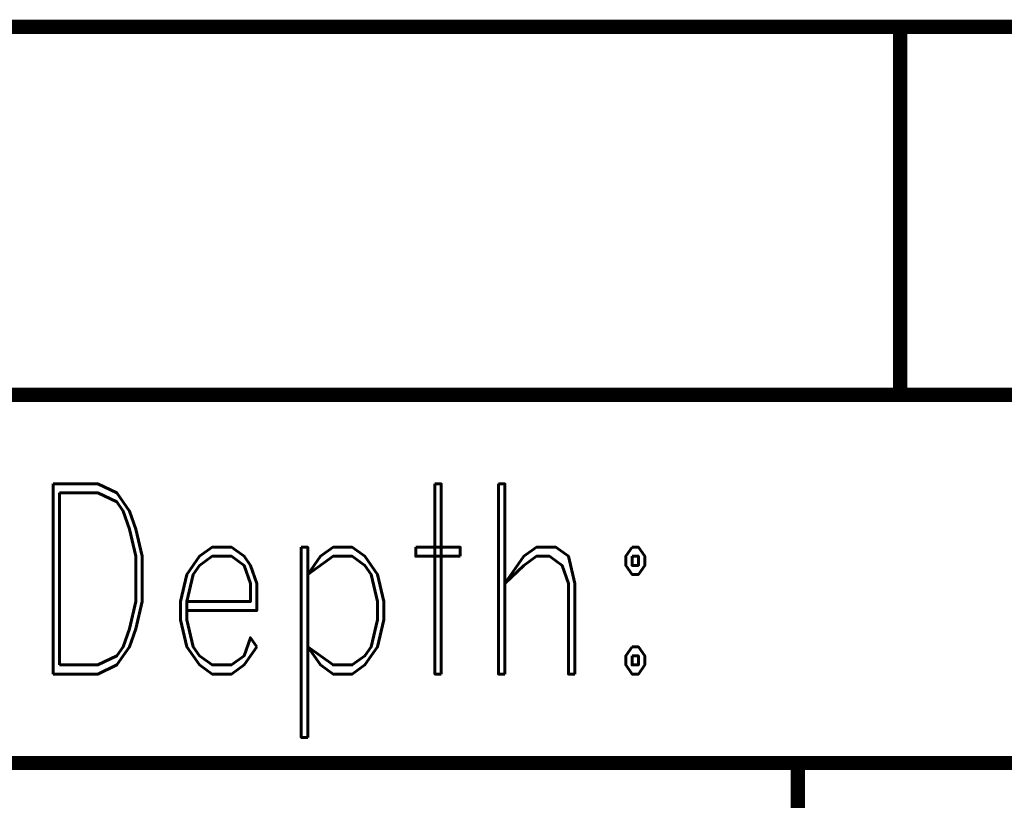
# Model space of a CAD drawing. Extents: x -2 to 113, y -136 to 16.
# Tile 478 of 541: x 55.95 to 63.03, y -3.26 to 2.35. Entities that reach past the tile are written whole.
import ezdxf
from ezdxf.enums import TextEntityAlignment as Align

# ---------------------------------------------------------------- set-up
doc = ezdxf.new("R2010")
doc.units = 0
doc.header["$MEASUREMENT"] = 0
doc.linetypes.add('SOLID', pattern=[0])
doc.layers.get('0').update_dxf_attribs({"linetype": 'SOLID'})
for name, color, linetype in [('1', 7, 'SOLID'), ('10', 7, 'SOLID'), ('11', 7, 'SOLID'), ('12', 7, 'SOLID'), ('13', 7, 'SOLID'), ('14', 7, 'SOLID'), ('15', 7, 'SOLID'), ('16', 7, 'SOLID'), ('17', 7, 'SOLID'), ('18', 7, 'SOLID'), ('19', 7, 'SOLID'), ('2', 7, 'SOLID'), ('20', 7, 'SOLID'), ('21', 7, 'SOLID'), ('22', 7, 'SOLID'), ('23', 7, 'SOLID'), ('24', 7, 'SOLID'), ('25', 7, 'SOLID'), ('26', 7, 'SOLID'), ('27', 7, 'SOLID'), ('28', 7, 'SOLID'), ('29', 7, 'SOLID'), ('3', 7, 'SOLID'), ('30', 7, 'SOLID'), ('31', 7, 'SOLID'), ('32', 7, 'SOLID'), ('33', 7, 'SOLID'), ('34', 7, 'SOLID'), ('35', 7, 'SOLID'), ('36', 7, 'SOLID'), ('37', 7, 'SOLID'), ('38', 7, 'SOLID'), ('39', 7, 'SOLID'), ('4', 7, 'SOLID'), ('40', 7, 'SOLID'), ('41', 7, 'SOLID'), ('42', 7, 'SOLID'), ('43', 7, 'SOLID'), ('44', 7, 'SOLID'), ('45', 7, 'SOLID'), ('46', 7, 'SOLID'), ('47', 7, 'SOLID'), ('48', 7, 'SOLID'), ('49', 7, 'SOLID'), ('5', 7, 'SOLID'), ('50', 7, 'SOLID'), ('51', 7, 'SOLID'), ('52', 7, 'SOLID'), ('53', 7, 'SOLID'), ('54', 7, 'SOLID'), ('55', 7, 'SOLID'), ('56', 7, 'SOLID'), ('57', 7, 'SOLID'), ('58', 7, 'SOLID'), ('59', 7, 'SOLID'), ('6', 7, 'SOLID'), ('60', 7, 'SOLID'), ('61', 7, 'SOLID'), ('62', 7, 'SOLID'), ('63', 7, 'SOLID'), ('64', 7, 'SOLID'), ('65', 7, 'SOLID'), ('66', 7, 'SOLID'), ('67', 7, 'SOLID'), ('68', 7, 'SOLID'), ('7', 7, 'SOLID'), ('8', 7, 'SOLID'), ('9', 7, 'SOLID')]:
    doc.layers.add(name, color=color, linetype=linetype)
doc.styles.add('ROMAND', font='romand', dxfattribs={"height": 1})

msp = doc.modelspace()

# ---------------------------------------------------------------- linework, layer by layer
at = {"color": 7, "linetype": 'SOLID', "const_width": 0.1029}
for points in [[(-0.2175, 2.3027), (111.5472, 2.3027)], [(62.2825, 2.3027), (62.2825, -0.3444)], [(-0.2175, -0.3444), (111.5472, -0.3444)], [(-0.2175, -2.9915), (111.5472, -2.9915)], [(61.5472, -2.9915), (61.5472, -5.6385)]]:
    msp.add_lwpolyline(points, dxfattribs=at)
at = {"layer": '1', "color": 7, "linetype": 'SOLID', "const_width": 0.1029}
for points in [[(-0.2175, 2.3027), (111.5472, 2.3027)], [(62.2825, 2.3027), (62.2825, -0.3444)], [(-0.2175, -0.3444), (111.5472, -0.3444)], [(-0.2175, -2.9915), (111.5472, -2.9915)], [(61.5472, -2.9915), (61.5472, -5.6385)]]:
    msp.add_lwpolyline(points, dxfattribs=at)
at = {"layer": '10', "color": 7, "linetype": 'SOLID', "const_width": 0.1029}
for points in [[(-0.2175, 2.3027), (111.5472, 2.3027)], [(62.2825, 2.3027), (62.2825, -0.3444)], [(-0.2175, -0.3444), (111.5472, -0.3444)], [(-0.2175, -2.9915), (111.5472, -2.9915)], [(61.5472, -2.9915), (61.5472, -5.6385)]]:
    msp.add_lwpolyline(points, dxfattribs=at)
at = {"layer": '11', "color": 7, "linetype": 'SOLID', "const_width": 0.1029}
for points in [[(-0.2175, 2.3027), (111.5472, 2.3027)], [(62.2825, 2.3027), (62.2825, -0.3444)], [(-0.2175, -0.3444), (111.5472, -0.3444)], [(-0.2175, -2.9915), (111.5472, -2.9915)], [(61.5472, -2.9915), (61.5472, -5.6385)]]:
    msp.add_lwpolyline(points, dxfattribs=at)
at = {"layer": '12', "color": 7, "linetype": 'SOLID', "const_width": 0.1029}
for points in [[(-0.2175, 2.3027), (111.5472, 2.3027)], [(62.2825, 2.3027), (62.2825, -0.3444)], [(-0.2175, -0.3444), (111.5472, -0.3444)], [(-0.2175, -2.9915), (111.5472, -2.9915)], [(61.5472, -2.9915), (61.5472, -5.6385)]]:
    msp.add_lwpolyline(points, dxfattribs=at)
at = {"layer": '13', "color": 7, "linetype": 'SOLID', "const_width": 0.1029}
for points in [[(-0.2175, 2.3027), (111.5472, 2.3027)], [(62.2825, 2.3027), (62.2825, -0.3444)], [(-0.2175, -0.3444), (111.5472, -0.3444)], [(-0.2175, -2.9915), (111.5472, -2.9915)], [(61.5472, -2.9915), (61.5472, -5.6385)]]:
    msp.add_lwpolyline(points, dxfattribs=at)
at = {"layer": '14', "color": 7, "linetype": 'SOLID', "const_width": 0.1029}
for points in [[(-0.2175, 2.3027), (111.5472, 2.3027)], [(62.2825, 2.3027), (62.2825, -0.3444)], [(-0.2175, -0.3444), (111.5472, -0.3444)], [(-0.2175, -2.9915), (111.5472, -2.9915)], [(61.5472, -2.9915), (61.5472, -5.6385)]]:
    msp.add_lwpolyline(points, dxfattribs=at)
at = {"layer": '15', "color": 7, "linetype": 'SOLID', "const_width": 0.1029}
for points in [[(-0.2175, 2.3027), (111.5472, 2.3027)], [(62.2825, 2.3027), (62.2825, -0.3444)], [(-0.2175, -0.3444), (111.5472, -0.3444)], [(-0.2175, -2.9915), (111.5472, -2.9915)], [(61.5472, -2.9915), (61.5472, -5.6385)]]:
    msp.add_lwpolyline(points, dxfattribs=at)
at = {"layer": '16', "color": 7, "linetype": 'SOLID', "const_width": 0.1029}
for points in [[(-0.2175, 2.3027), (111.5472, 2.3027)], [(62.2825, 2.3027), (62.2825, -0.3444)], [(-0.2175, -0.3444), (111.5472, -0.3444)], [(-0.2175, -2.9915), (111.5472, -2.9915)], [(61.5472, -2.9915), (61.5472, -5.6385)]]:
    msp.add_lwpolyline(points, dxfattribs=at)
at = {"layer": '17', "color": 7, "linetype": 'SOLID', "const_width": 0.1029}
for points in [[(-0.2175, 2.3027), (111.5472, 2.3027)], [(62.2825, 2.3027), (62.2825, -0.3444)], [(-0.2175, -0.3444), (111.5472, -0.3444)], [(-0.2175, -2.9915), (111.5472, -2.9915)], [(61.5472, -2.9915), (61.5472, -5.6385)]]:
    msp.add_lwpolyline(points, dxfattribs=at)
at = {"layer": '18', "color": 7, "linetype": 'SOLID', "const_width": 0.1029}
for points in [[(-0.2175, 2.3027), (111.5472, 2.3027)], [(62.2825, 2.3027), (62.2825, -0.3444)], [(-0.2175, -0.3444), (111.5472, -0.3444)], [(-0.2175, -2.9915), (111.5472, -2.9915)], [(61.5472, -2.9915), (61.5472, -5.6385)]]:
    msp.add_lwpolyline(points, dxfattribs=at)
at = {"layer": '19', "color": 7, "linetype": 'SOLID', "const_width": 0.1029}
for points in [[(-0.2175, 2.3027), (111.5472, 2.3027)], [(62.2825, 2.3027), (62.2825, -0.3444)], [(-0.2175, -0.3444), (111.5472, -0.3444)], [(-0.2175, -2.9915), (111.5472, -2.9915)], [(61.5472, -2.9915), (61.5472, -5.6385)]]:
    msp.add_lwpolyline(points, dxfattribs=at)
at = {"layer": '2', "color": 7, "linetype": 'SOLID', "const_width": 0.1029}
for points in [[(-0.2175, 2.3027), (111.5472, 2.3027)], [(62.2825, 2.3027), (62.2825, -0.3444)], [(-0.2175, -0.3444), (111.5472, -0.3444)], [(-0.2175, -2.9915), (111.5472, -2.9915)], [(61.5472, -2.9915), (61.5472, -5.6385)]]:
    msp.add_lwpolyline(points, dxfattribs=at)
at = {"layer": '20', "color": 7, "linetype": 'SOLID', "const_width": 0.1029}
for points in [[(-0.2175, 2.3027), (111.5472, 2.3027)], [(62.2825, 2.3027), (62.2825, -0.3444)], [(-0.2175, -0.3444), (111.5472, -0.3444)], [(-0.2175, -2.9915), (111.5472, -2.9915)], [(61.5472, -2.9915), (61.5472, -5.6385)]]:
    msp.add_lwpolyline(points, dxfattribs=at)
at = {"layer": '21', "color": 7, "linetype": 'SOLID', "const_width": 0.1029}
for points in [[(-0.2175, 2.3027), (111.5472, 2.3027)], [(62.2825, 2.3027), (62.2825, -0.3444)], [(-0.2175, -0.3444), (111.5472, -0.3444)], [(-0.2175, -2.9915), (111.5472, -2.9915)], [(61.5472, -2.9915), (61.5472, -5.6385)]]:
    msp.add_lwpolyline(points, dxfattribs=at)
at = {"layer": '22', "color": 7, "linetype": 'SOLID', "const_width": 0.1029}
for points in [[(-0.2175, 2.3027), (111.5472, 2.3027)], [(62.2825, 2.3027), (62.2825, -0.3444)], [(-0.2175, -0.3444), (111.5472, -0.3444)], [(-0.2175, -2.9915), (111.5472, -2.9915)], [(61.5472, -2.9915), (61.5472, -5.6385)]]:
    msp.add_lwpolyline(points, dxfattribs=at)
at = {"layer": '23', "color": 7, "linetype": 'SOLID', "const_width": 0.1029}
for points in [[(-0.2175, 2.3027), (111.5472, 2.3027)], [(62.2825, 2.3027), (62.2825, -0.3444)], [(-0.2175, -0.3444), (111.5472, -0.3444)], [(-0.2175, -2.9915), (111.5472, -2.9915)], [(61.5472, -2.9915), (61.5472, -5.6385)]]:
    msp.add_lwpolyline(points, dxfattribs=at)
at = {"layer": '24', "color": 7, "linetype": 'SOLID', "const_width": 0.1029}
for points in [[(-0.2175, 2.3027), (111.5472, 2.3027)], [(62.2825, 2.3027), (62.2825, -0.3444)], [(-0.2175, -0.3444), (111.5472, -0.3444)], [(-0.2175, -2.9915), (111.5472, -2.9915)], [(61.5472, -2.9915), (61.5472, -5.6385)]]:
    msp.add_lwpolyline(points, dxfattribs=at)
at = {"layer": '25', "color": 7, "linetype": 'SOLID', "const_width": 0.1029}
for points in [[(-0.2175, 2.3027), (111.5472, 2.3027)], [(62.2825, 2.3027), (62.2825, -0.3444)], [(-0.2175, -0.3444), (111.5472, -0.3444)], [(-0.2175, -2.9915), (111.5472, -2.9915)], [(61.5472, -2.9915), (61.5472, -5.6385)]]:
    msp.add_lwpolyline(points, dxfattribs=at)
at = {"layer": '26', "color": 7, "linetype": 'SOLID', "const_width": 0.1029}
for points in [[(-0.2175, 2.3027), (111.5472, 2.3027)], [(62.2825, 2.3027), (62.2825, -0.3444)], [(-0.2175, -0.3444), (111.5472, -0.3444)], [(-0.2175, -2.9915), (111.5472, -2.9915)], [(61.5472, -2.9915), (61.5472, -5.6385)]]:
    msp.add_lwpolyline(points, dxfattribs=at)
at = {"layer": '27', "color": 7, "linetype": 'SOLID', "const_width": 0.1029}
for points in [[(-0.2175, 2.3027), (111.5472, 2.3027)], [(62.2825, 2.3027), (62.2825, -0.3444)], [(-0.2175, -0.3444), (111.5472, -0.3444)], [(-0.2175, -2.9915), (111.5472, -2.9915)], [(61.5472, -2.9915), (61.5472, -5.6385)]]:
    msp.add_lwpolyline(points, dxfattribs=at)
at = {"layer": '28', "color": 7, "linetype": 'SOLID', "const_width": 0.1029}
for points in [[(-0.2175, 2.3027), (111.5472, 2.3027)], [(62.2825, 2.3027), (62.2825, -0.3444)], [(-0.2175, -0.3444), (111.5472, -0.3444)], [(-0.2175, -2.9915), (111.5472, -2.9915)], [(61.5472, -2.9915), (61.5472, -5.6385)]]:
    msp.add_lwpolyline(points, dxfattribs=at)
at = {"layer": '29', "color": 7, "linetype": 'SOLID', "const_width": 0.1029}
for points in [[(-0.2175, 2.3027), (111.5472, 2.3027)], [(62.2825, 2.3027), (62.2825, -0.3444)], [(-0.2175, -0.3444), (111.5472, -0.3444)], [(-0.2175, -2.9915), (111.5472, -2.9915)], [(61.5472, -2.9915), (61.5472, -5.6385)]]:
    msp.add_lwpolyline(points, dxfattribs=at)
at = {"layer": '3', "color": 7, "linetype": 'SOLID', "const_width": 0.1029}
for points in [[(-0.2175, 2.3027), (111.5472, 2.3027)], [(62.2825, 2.3027), (62.2825, -0.3444)], [(-0.2175, -0.3444), (111.5472, -0.3444)], [(-0.2175, -2.9915), (111.5472, -2.9915)], [(61.5472, -2.9915), (61.5472, -5.6385)]]:
    msp.add_lwpolyline(points, dxfattribs=at)
at = {"layer": '30', "color": 7, "linetype": 'SOLID', "const_width": 0.1029}
for points in [[(-0.2175, 2.3027), (111.5472, 2.3027)], [(62.2825, 2.3027), (62.2825, -0.3444)], [(-0.2175, -0.3444), (111.5472, -0.3444)], [(-0.2175, -2.9915), (111.5472, -2.9915)], [(61.5472, -2.9915), (61.5472, -5.6385)]]:
    msp.add_lwpolyline(points, dxfattribs=at)
at = {"layer": '31', "color": 7, "linetype": 'SOLID', "const_width": 0.1029}
for points in [[(-0.2175, 2.3027), (111.5472, 2.3027)], [(62.2825, 2.3027), (62.2825, -0.3444)], [(-0.2175, -0.3444), (111.5472, -0.3444)], [(-0.2175, -2.9915), (111.5472, -2.9915)], [(61.5472, -2.9915), (61.5472, -5.6385)]]:
    msp.add_lwpolyline(points, dxfattribs=at)
at = {"layer": '32', "color": 7, "linetype": 'SOLID', "const_width": 0.1029}
for points in [[(-0.2175, 2.3027), (111.5472, 2.3027)], [(62.2825, 2.3027), (62.2825, -0.3444)], [(-0.2175, -0.3444), (111.5472, -0.3444)], [(-0.2175, -2.9915), (111.5472, -2.9915)], [(61.5472, -2.9915), (61.5472, -5.6385)]]:
    msp.add_lwpolyline(points, dxfattribs=at)
at = {"layer": '33', "color": 7, "linetype": 'SOLID', "const_width": 0.1029}
for points in [[(-0.2175, 2.3027), (111.5472, 2.3027)], [(62.2825, 2.3027), (62.2825, -0.3444)], [(-0.2175, -0.3444), (111.5472, -0.3444)], [(-0.2175, -2.9915), (111.5472, -2.9915)], [(61.5472, -2.9915), (61.5472, -5.6385)]]:
    msp.add_lwpolyline(points, dxfattribs=at)
at = {"layer": '34', "color": 7, "linetype": 'SOLID', "const_width": 0.1029}
for points in [[(-0.2175, 2.3027), (111.5472, 2.3027)], [(62.2825, 2.3027), (62.2825, -0.3444)], [(-0.2175, -0.3444), (111.5472, -0.3444)], [(-0.2175, -2.9915), (111.5472, -2.9915)], [(61.5472, -2.9915), (61.5472, -5.6385)]]:
    msp.add_lwpolyline(points, dxfattribs=at)
at = {"layer": '35', "color": 7, "linetype": 'SOLID', "const_width": 0.1029}
for points in [[(-0.2175, 2.3027), (111.5472, 2.3027)], [(62.2825, 2.3027), (62.2825, -0.3444)], [(-0.2175, -0.3444), (111.5472, -0.3444)], [(-0.2175, -2.9915), (111.5472, -2.9915)], [(61.5472, -2.9915), (61.5472, -5.6385)]]:
    msp.add_lwpolyline(points, dxfattribs=at)
at = {"layer": '36', "color": 7, "linetype": 'SOLID', "const_width": 0.1029}
for points in [[(-0.2175, 2.3027), (111.5472, 2.3027)], [(62.2825, 2.3027), (62.2825, -0.3444)], [(-0.2175, -0.3444), (111.5472, -0.3444)], [(-0.2175, -2.9915), (111.5472, -2.9915)], [(61.5472, -2.9915), (61.5472, -5.6385)]]:
    msp.add_lwpolyline(points, dxfattribs=at)
at = {"layer": '37', "color": 7, "linetype": 'SOLID', "const_width": 0.1029}
for points in [[(-0.2175, 2.3027), (111.5472, 2.3027)], [(62.2825, 2.3027), (62.2825, -0.3444)], [(-0.2175, -0.3444), (111.5472, -0.3444)], [(-0.2175, -2.9915), (111.5472, -2.9915)], [(61.5472, -2.9915), (61.5472, -5.6385)]]:
    msp.add_lwpolyline(points, dxfattribs=at)
at = {"layer": '38', "color": 7, "linetype": 'SOLID', "const_width": 0.1029}
for points in [[(-0.2175, 2.3027), (111.5472, 2.3027)], [(62.2825, 2.3027), (62.2825, -0.3444)], [(-0.2175, -0.3444), (111.5472, -0.3444)], [(-0.2175, -2.9915), (111.5472, -2.9915)], [(61.5472, -2.9915), (61.5472, -5.6385)]]:
    msp.add_lwpolyline(points, dxfattribs=at)
at = {"layer": '39', "color": 7, "linetype": 'SOLID', "const_width": 0.1029}
for points in [[(-0.2175, 2.3027), (111.5472, 2.3027)], [(62.2825, 2.3027), (62.2825, -0.3444)], [(-0.2175, -0.3444), (111.5472, -0.3444)], [(-0.2175, -2.9915), (111.5472, -2.9915)], [(61.5472, -2.9915), (61.5472, -5.6385)]]:
    msp.add_lwpolyline(points, dxfattribs=at)
at = {"layer": '4', "color": 7, "linetype": 'SOLID', "const_width": 0.1029}
for points in [[(-0.2175, 2.3027), (111.5472, 2.3027)], [(62.2825, 2.3027), (62.2825, -0.3444)], [(-0.2175, -0.3444), (111.5472, -0.3444)], [(-0.2175, -2.9915), (111.5472, -2.9915)], [(61.5472, -2.9915), (61.5472, -5.6385)]]:
    msp.add_lwpolyline(points, dxfattribs=at)
at = {"layer": '40', "color": 7, "linetype": 'SOLID', "const_width": 0.1029}
for points in [[(-0.2175, 2.3027), (111.5472, 2.3027)], [(62.2825, 2.3027), (62.2825, -0.3444)], [(-0.2175, -0.3444), (111.5472, -0.3444)], [(-0.2175, -2.9915), (111.5472, -2.9915)], [(61.5472, -2.9915), (61.5472, -5.6385)]]:
    msp.add_lwpolyline(points, dxfattribs=at)
at = {"layer": '41', "color": 7, "linetype": 'SOLID', "const_width": 0.1029}
for points in [[(-0.2175, 2.3027), (111.5472, 2.3027)], [(62.2825, 2.3027), (62.2825, -0.3444)], [(-0.2175, -0.3444), (111.5472, -0.3444)], [(-0.2175, -2.9915), (111.5472, -2.9915)], [(61.5472, -2.9915), (61.5472, -5.6385)]]:
    msp.add_lwpolyline(points, dxfattribs=at)
at = {"layer": '42', "color": 7, "linetype": 'SOLID', "const_width": 0.1029}
for points in [[(-0.2175, 2.3027), (111.5472, 2.3027)], [(62.2825, 2.3027), (62.2825, -0.3444)], [(-0.2175, -0.3444), (111.5472, -0.3444)], [(-0.2175, -2.9915), (111.5472, -2.9915)], [(61.5472, -2.9915), (61.5472, -5.6385)]]:
    msp.add_lwpolyline(points, dxfattribs=at)
at = {"layer": '43', "color": 7, "linetype": 'SOLID', "const_width": 0.1029}
for points in [[(-0.2175, 2.3027), (111.5472, 2.3027)], [(62.2825, 2.3027), (62.2825, -0.3444)], [(-0.2175, -0.3444), (111.5472, -0.3444)], [(-0.2175, -2.9915), (111.5472, -2.9915)], [(61.5472, -2.9915), (61.5472, -5.6385)]]:
    msp.add_lwpolyline(points, dxfattribs=at)
at = {"layer": '44', "color": 7, "linetype": 'SOLID', "const_width": 0.1029}
for points in [[(-0.2175, 2.3027), (111.5472, 2.3027)], [(62.2825, 2.3027), (62.2825, -0.3444)], [(-0.2175, -0.3444), (111.5472, -0.3444)], [(-0.2175, -2.9915), (111.5472, -2.9915)], [(61.5472, -2.9915), (61.5472, -5.6385)]]:
    msp.add_lwpolyline(points, dxfattribs=at)
at = {"layer": '45', "color": 7, "linetype": 'SOLID', "const_width": 0.1029}
for points in [[(-0.2175, 2.3027), (111.5472, 2.3027)], [(62.2825, 2.3027), (62.2825, -0.3444)], [(-0.2175, -0.3444), (111.5472, -0.3444)], [(-0.2175, -2.9915), (111.5472, -2.9915)], [(61.5472, -2.9915), (61.5472, -5.6385)]]:
    msp.add_lwpolyline(points, dxfattribs=at)
at = {"layer": '46', "color": 7, "linetype": 'SOLID', "const_width": 0.1029}
for points in [[(-0.2175, 2.3027), (111.5472, 2.3027)], [(62.2825, 2.3027), (62.2825, -0.3444)], [(-0.2175, -0.3444), (111.5472, -0.3444)], [(-0.2175, -2.9915), (111.5472, -2.9915)], [(61.5472, -2.9915), (61.5472, -5.6385)]]:
    msp.add_lwpolyline(points, dxfattribs=at)
at = {"layer": '47', "color": 7, "linetype": 'SOLID', "const_width": 0.1029}
for points in [[(-0.2175, 2.3027), (111.5472, 2.3027)], [(62.2825, 2.3027), (62.2825, -0.3444)], [(-0.2175, -0.3444), (111.5472, -0.3444)], [(-0.2175, -2.9915), (111.5472, -2.9915)], [(61.5472, -2.9915), (61.5472, -5.6385)]]:
    msp.add_lwpolyline(points, dxfattribs=at)
at = {"layer": '48', "color": 7, "linetype": 'SOLID', "const_width": 0.1029}
for points in [[(-0.2175, 2.3027), (111.5472, 2.3027)], [(62.2825, 2.3027), (62.2825, -0.3444)], [(-0.2175, -0.3444), (111.5472, -0.3444)], [(-0.2175, -2.9915), (111.5472, -2.9915)], [(61.5472, -2.9915), (61.5472, -5.6385)]]:
    msp.add_lwpolyline(points, dxfattribs=at)
at = {"layer": '49', "color": 7, "linetype": 'SOLID', "const_width": 0.1029}
for points in [[(-0.2175, 2.3027), (111.5472, 2.3027)], [(62.2825, 2.3027), (62.2825, -0.3444)], [(-0.2175, -0.3444), (111.5472, -0.3444)], [(-0.2175, -2.9915), (111.5472, -2.9915)], [(61.5472, -2.9915), (61.5472, -5.6385)]]:
    msp.add_lwpolyline(points, dxfattribs=at)
at = {"layer": '5', "color": 7, "linetype": 'SOLID', "const_width": 0.1029}
for points in [[(-0.2175, 2.3027), (111.5472, 2.3027)], [(62.2825, 2.3027), (62.2825, -0.3444)], [(-0.2175, -0.3444), (111.5472, -0.3444)], [(-0.2175, -2.9915), (111.5472, -2.9915)], [(61.5472, -2.9915), (61.5472, -5.6385)]]:
    msp.add_lwpolyline(points, dxfattribs=at)
at = {"layer": '50', "color": 7, "linetype": 'SOLID', "const_width": 0.1029}
for points in [[(-0.2175, 2.3027), (111.5472, 2.3027)], [(62.2825, 2.3027), (62.2825, -0.3444)], [(-0.2175, -0.3444), (111.5472, -0.3444)], [(-0.2175, -2.9915), (111.5472, -2.9915)], [(61.5472, -2.9915), (61.5472, -5.6385)]]:
    msp.add_lwpolyline(points, dxfattribs=at)
at = {"layer": '51', "color": 7, "linetype": 'SOLID', "const_width": 0.1029}
for points in [[(-0.2175, 2.3027), (111.5472, 2.3027)], [(62.2825, 2.3027), (62.2825, -0.3444)], [(-0.2175, -0.3444), (111.5472, -0.3444)], [(-0.2175, -2.9915), (111.5472, -2.9915)], [(61.5472, -2.9915), (61.5472, -5.6385)]]:
    msp.add_lwpolyline(points, dxfattribs=at)
at = {"layer": '52', "color": 7, "linetype": 'SOLID', "const_width": 0.1029}
for points in [[(-0.2175, 2.3027), (111.5472, 2.3027)], [(62.2825, 2.3027), (62.2825, -0.3444)], [(-0.2175, -0.3444), (111.5472, -0.3444)], [(-0.2175, -2.9915), (111.5472, -2.9915)], [(61.5472, -2.9915), (61.5472, -5.6385)]]:
    msp.add_lwpolyline(points, dxfattribs=at)
at = {"layer": '53', "color": 7, "linetype": 'SOLID', "const_width": 0.1029}
for points in [[(-0.2175, 2.3027), (111.5472, 2.3027)], [(62.2825, 2.3027), (62.2825, -0.3444)], [(-0.2175, -0.3444), (111.5472, -0.3444)], [(-0.2175, -2.9915), (111.5472, -2.9915)], [(61.5472, -2.9915), (61.5472, -5.6385)]]:
    msp.add_lwpolyline(points, dxfattribs=at)
at = {"layer": '54', "color": 7, "linetype": 'SOLID', "const_width": 0.1029}
for points in [[(-0.2175, 2.3027), (111.5472, 2.3027)], [(62.2825, 2.3027), (62.2825, -0.3444)], [(-0.2175, -0.3444), (111.5472, -0.3444)], [(-0.2175, -2.9915), (111.5472, -2.9915)], [(61.5472, -2.9915), (61.5472, -5.6385)]]:
    msp.add_lwpolyline(points, dxfattribs=at)
at = {"layer": '55', "color": 7, "linetype": 'SOLID', "const_width": 0.1029}
for points in [[(-0.2175, 2.3027), (111.5472, 2.3027)], [(62.2825, 2.3027), (62.2825, -0.3444)], [(-0.2175, -0.3444), (111.5472, -0.3444)], [(-0.2175, -2.9915), (111.5472, -2.9915)], [(61.5472, -2.9915), (61.5472, -5.6385)]]:
    msp.add_lwpolyline(points, dxfattribs=at)
at = {"layer": '56', "color": 7, "linetype": 'SOLID', "const_width": 0.1029}
for points in [[(-0.2175, 2.3027), (111.5472, 2.3027)], [(62.2825, 2.3027), (62.2825, -0.3444)], [(-0.2175, -0.3444), (111.5472, -0.3444)], [(-0.2175, -2.9915), (111.5472, -2.9915)], [(61.5472, -2.9915), (61.5472, -5.6385)]]:
    msp.add_lwpolyline(points, dxfattribs=at)
at = {"layer": '57', "color": 7, "linetype": 'SOLID', "const_width": 0.1029}
for points in [[(-0.2175, 2.3027), (111.5472, 2.3027)], [(62.2825, 2.3027), (62.2825, -0.3444)], [(-0.2175, -0.3444), (111.5472, -0.3444)], [(-0.2175, -2.9915), (111.5472, -2.9915)], [(61.5472, -2.9915), (61.5472, -5.6385)]]:
    msp.add_lwpolyline(points, dxfattribs=at)
at = {"layer": '58', "color": 7, "linetype": 'SOLID', "const_width": 0.1029}
for points in [[(-0.2175, 2.3027), (111.5472, 2.3027)], [(62.2825, 2.3027), (62.2825, -0.3444)], [(-0.2175, -0.3444), (111.5472, -0.3444)], [(-0.2175, -2.9915), (111.5472, -2.9915)], [(61.5472, -2.9915), (61.5472, -5.6385)]]:
    msp.add_lwpolyline(points, dxfattribs=at)
at = {"layer": '59', "color": 7, "linetype": 'SOLID', "const_width": 0.1029}
for points in [[(-0.2175, 2.3027), (111.5472, 2.3027)], [(62.2825, 2.3027), (62.2825, -0.3444)], [(-0.2175, -0.3444), (111.5472, -0.3444)], [(-0.2175, -2.9915), (111.5472, -2.9915)], [(61.5472, -2.9915), (61.5472, -5.6385)]]:
    msp.add_lwpolyline(points, dxfattribs=at)
at = {"layer": '6', "color": 7, "linetype": 'SOLID', "const_width": 0.1029}
for points in [[(-0.2175, 2.3027), (111.5472, 2.3027)], [(62.2825, 2.3027), (62.2825, -0.3444)], [(-0.2175, -0.3444), (111.5472, -0.3444)], [(-0.2175, -2.9915), (111.5472, -2.9915)], [(61.5472, -2.9915), (61.5472, -5.6385)]]:
    msp.add_lwpolyline(points, dxfattribs=at)
at = {"layer": '60', "color": 7, "linetype": 'SOLID', "const_width": 0.1029}
for points in [[(-0.2175, 2.3027), (111.5472, 2.3027)], [(62.2825, 2.3027), (62.2825, -0.3444)], [(-0.2175, -0.3444), (111.5472, -0.3444)], [(-0.2175, -2.9915), (111.5472, -2.9915)], [(61.5472, -2.9915), (61.5472, -5.6385)]]:
    msp.add_lwpolyline(points, dxfattribs=at)
at = {"layer": '61', "color": 7, "linetype": 'SOLID', "const_width": 0.1029}
for points in [[(-0.2175, 2.3027), (111.5472, 2.3027)], [(62.2825, 2.3027), (62.2825, -0.3444)], [(-0.2175, -0.3444), (111.5472, -0.3444)], [(-0.2175, -2.9915), (111.5472, -2.9915)], [(61.5472, -2.9915), (61.5472, -5.6385)]]:
    msp.add_lwpolyline(points, dxfattribs=at)
at = {"layer": '62', "color": 7, "linetype": 'SOLID', "const_width": 0.1029}
for points in [[(-0.2175, 2.3027), (111.5472, 2.3027)], [(62.2825, 2.3027), (62.2825, -0.3444)], [(-0.2175, -0.3444), (111.5472, -0.3444)], [(-0.2175, -2.9915), (111.5472, -2.9915)], [(61.5472, -2.9915), (61.5472, -5.6385)]]:
    msp.add_lwpolyline(points, dxfattribs=at)
at = {"layer": '63', "color": 7, "linetype": 'SOLID', "const_width": 0.1029}
for points in [[(-0.2175, 2.3027), (111.5472, 2.3027)], [(62.2825, 2.3027), (62.2825, -0.3444)], [(-0.2175, -0.3444), (111.5472, -0.3444)], [(-0.2175, -2.9915), (111.5472, -2.9915)], [(61.5472, -2.9915), (61.5472, -5.6385)]]:
    msp.add_lwpolyline(points, dxfattribs=at)
at = {"layer": '64', "color": 7, "linetype": 'SOLID', "const_width": 0.1029}
for points in [[(-0.2175, 2.3027), (111.5472, 2.3027)], [(62.2825, 2.3027), (62.2825, -0.3444)], [(-0.2175, -0.3444), (111.5472, -0.3444)], [(-0.2175, -2.9915), (111.5472, -2.9915)], [(61.5472, -2.9915), (61.5472, -5.6385)]]:
    msp.add_lwpolyline(points, dxfattribs=at)
at = {"layer": '65', "color": 7, "linetype": 'SOLID', "const_width": 0.1029}
for points in [[(-0.2175, 2.3027), (111.5472, 2.3027)], [(62.2825, 2.3027), (62.2825, -0.3444)], [(-0.2175, -0.3444), (111.5472, -0.3444)], [(-0.2175, -2.9915), (111.5472, -2.9915)], [(61.5472, -2.9915), (61.5472, -5.6385)]]:
    msp.add_lwpolyline(points, dxfattribs=at)
at = {"layer": '66', "color": 7, "linetype": 'SOLID', "const_width": 0.1029}
for points in [[(-0.2175, 2.3027), (111.5472, 2.3027)], [(62.2825, 2.3027), (62.2825, -0.3444)], [(-0.2175, -0.3444), (111.5472, -0.3444)], [(-0.2175, -2.9915), (111.5472, -2.9915)], [(61.5472, -2.9915), (61.5472, -5.6385)]]:
    msp.add_lwpolyline(points, dxfattribs=at)
at = {"layer": '67', "color": 7, "linetype": 'SOLID', "const_width": 0.1029}
for points in [[(-0.2175, 2.3027), (111.5472, 2.3027)], [(62.2825, 2.3027), (62.2825, -0.3444)], [(-0.2175, -0.3444), (111.5472, -0.3444)], [(-0.2175, -2.9915), (111.5472, -2.9915)], [(61.5472, -2.9915), (61.5472, -5.6385)]]:
    msp.add_lwpolyline(points, dxfattribs=at)
at = {"layer": '68', "color": 7, "linetype": 'SOLID', "const_width": 0.1029}
for points in [[(-0.2175, 2.3027), (111.5472, 2.3027)], [(62.2825, 2.3027), (62.2825, -0.3444)], [(-0.2175, -0.3444), (111.5472, -0.3444)], [(-0.2175, -2.9915), (111.5472, -2.9915)], [(61.5472, -2.9915), (61.5472, -5.6385)]]:
    msp.add_lwpolyline(points, dxfattribs=at)
at = {"layer": '7', "color": 7, "linetype": 'SOLID', "const_width": 0.1029}
for points in [[(-0.2175, 2.3027), (111.5472, 2.3027)], [(62.2825, 2.3027), (62.2825, -0.3444)], [(-0.2175, -0.3444), (111.5472, -0.3444)], [(-0.2175, -2.9915), (111.5472, -2.9915)], [(61.5472, -2.9915), (61.5472, -5.6385)]]:
    msp.add_lwpolyline(points, dxfattribs=at)
at = {"layer": '8', "color": 7, "linetype": 'SOLID', "const_width": 0.1029}
for points in [[(-0.2175, 2.3027), (111.5472, 2.3027)], [(62.2825, 2.3027), (62.2825, -0.3444)], [(-0.2175, -0.3444), (111.5472, -0.3444)], [(-0.2175, -2.9915), (111.5472, -2.9915)], [(61.5472, -2.9915), (61.5472, -5.6385)]]:
    msp.add_lwpolyline(points, dxfattribs=at)
at = {"layer": '9', "color": 7, "linetype": 'SOLID', "const_width": 0.1029}
for points in [[(-0.2175, 2.3027), (111.5472, 2.3027)], [(62.2825, 2.3027), (62.2825, -0.3444)], [(-0.2175, -0.3444), (111.5472, -0.3444)], [(-0.2175, -2.9915), (111.5472, -2.9915)], [(61.5472, -2.9915), (61.5472, -5.6385)]]:
    msp.add_lwpolyline(points, dxfattribs=at)

# ---------------------------------------------------------------- texts
at = {"color": 7, "style": 'ROMAND', "width": 0.78}
msp.add_text('Core Depth:', height=1.367647, dxfattribs=at).set_placement((51.9884, -1.6679), align=Align.MIDDLE_LEFT)
at = {"layer": '1', "color": 7, "style": 'ROMAND', "width": 0.78}
msp.add_text('Core Depth:', height=1.367647, dxfattribs=at).set_placement((51.9884, -1.6679), align=Align.MIDDLE_LEFT)
at = {"layer": '10', "color": 7, "style": 'ROMAND', "width": 0.78}
msp.add_text('Core Depth:', height=1.367647, dxfattribs=at).set_placement((51.9884, -1.6679), align=Align.MIDDLE_LEFT)
at = {"layer": '11', "color": 7, "style": 'ROMAND', "width": 0.78}
msp.add_text('Core Depth:', height=1.367647, dxfattribs=at).set_placement((51.9884, -1.6679), align=Align.MIDDLE_LEFT)
at = {"layer": '12', "color": 7, "style": 'ROMAND', "width": 0.78}
msp.add_text('Core Depth:', height=1.367647, dxfattribs=at).set_placement((51.9884, -1.6679), align=Align.MIDDLE_LEFT)
at = {"layer": '13', "color": 7, "style": 'ROMAND', "width": 0.78}
msp.add_text('Core Depth:', height=1.367647, dxfattribs=at).set_placement((51.9884, -1.6679), align=Align.MIDDLE_LEFT)
at = {"layer": '14', "color": 7, "style": 'ROMAND', "width": 0.78}
msp.add_text('Core Depth:', height=1.367647, dxfattribs=at).set_placement((51.9884, -1.6679), align=Align.MIDDLE_LEFT)
at = {"layer": '15', "color": 7, "style": 'ROMAND', "width": 0.78}
msp.add_text('Core Depth:', height=1.367647, dxfattribs=at).set_placement((51.9884, -1.6679), align=Align.MIDDLE_LEFT)
at = {"layer": '16', "color": 7, "style": 'ROMAND', "width": 0.78}
msp.add_text('Core Depth:', height=1.367647, dxfattribs=at).set_placement((51.9884, -1.6679), align=Align.MIDDLE_LEFT)
at = {"layer": '17', "color": 7, "style": 'ROMAND', "width": 0.78}
msp.add_text('Core Depth:', height=1.367647, dxfattribs=at).set_placement((51.9884, -1.6679), align=Align.MIDDLE_LEFT)
at = {"layer": '18', "color": 7, "style": 'ROMAND', "width": 0.78}
msp.add_text('Core Depth:', height=1.367647, dxfattribs=at).set_placement((51.9884, -1.6679), align=Align.MIDDLE_LEFT)
at = {"layer": '19', "color": 7, "style": 'ROMAND', "width": 0.78}
msp.add_text('Core Depth:', height=1.367647, dxfattribs=at).set_placement((51.9884, -1.6679), align=Align.MIDDLE_LEFT)
at = {"layer": '2', "color": 7, "style": 'ROMAND', "width": 0.78}
msp.add_text('Core Depth:', height=1.367647, dxfattribs=at).set_placement((51.9884, -1.6679), align=Align.MIDDLE_LEFT)
at = {"layer": '20', "color": 7, "style": 'ROMAND', "width": 0.78}
msp.add_text('Core Depth:', height=1.367647, dxfattribs=at).set_placement((51.9884, -1.6679), align=Align.MIDDLE_LEFT)
at = {"layer": '21', "color": 7, "style": 'ROMAND', "width": 0.78}
msp.add_text('Core Depth:', height=1.367647, dxfattribs=at).set_placement((51.9884, -1.6679), align=Align.MIDDLE_LEFT)
at = {"layer": '22', "color": 7, "style": 'ROMAND', "width": 0.78}
msp.add_text('Core Depth:', height=1.367647, dxfattribs=at).set_placement((51.9884, -1.6679), align=Align.MIDDLE_LEFT)
at = {"layer": '23', "color": 7, "style": 'ROMAND', "width": 0.78}
msp.add_text('Core Depth:', height=1.367647, dxfattribs=at).set_placement((51.9884, -1.6679), align=Align.MIDDLE_LEFT)
at = {"layer": '24', "color": 7, "style": 'ROMAND', "width": 0.78}
msp.add_text('Core Depth:', height=1.367647, dxfattribs=at).set_placement((51.9884, -1.6679), align=Align.MIDDLE_LEFT)
at = {"layer": '25', "color": 7, "style": 'ROMAND', "width": 0.78}
msp.add_text('Core Depth:', height=1.367647, dxfattribs=at).set_placement((51.9884, -1.6679), align=Align.MIDDLE_LEFT)
at = {"layer": '26', "color": 7, "style": 'ROMAND', "width": 0.78}
msp.add_text('Core Depth:', height=1.367647, dxfattribs=at).set_placement((51.9884, -1.6679), align=Align.MIDDLE_LEFT)
at = {"layer": '27', "color": 7, "style": 'ROMAND', "width": 0.78}
msp.add_text('Core Depth:', height=1.367647, dxfattribs=at).set_placement((51.9884, -1.6679), align=Align.MIDDLE_LEFT)
at = {"layer": '28', "color": 7, "style": 'ROMAND', "width": 0.78}
msp.add_text('Core Depth:', height=1.367647, dxfattribs=at).set_placement((51.9884, -1.6679), align=Align.MIDDLE_LEFT)
at = {"layer": '29', "color": 7, "style": 'ROMAND', "width": 0.78}
msp.add_text('Core Depth:', height=1.367647, dxfattribs=at).set_placement((51.9884, -1.6679), align=Align.MIDDLE_LEFT)
at = {"layer": '3', "color": 7, "style": 'ROMAND', "width": 0.78}
msp.add_text('Core Depth:', height=1.367647, dxfattribs=at).set_placement((51.9884, -1.6679), align=Align.MIDDLE_LEFT)
at = {"layer": '30', "color": 7, "style": 'ROMAND', "width": 0.78}
msp.add_text('Core Depth:', height=1.367647, dxfattribs=at).set_placement((51.9884, -1.6679), align=Align.MIDDLE_LEFT)
at = {"layer": '31', "color": 7, "style": 'ROMAND', "width": 0.78}
msp.add_text('Core Depth:', height=1.367647, dxfattribs=at).set_placement((51.9884, -1.6679), align=Align.MIDDLE_LEFT)
at = {"layer": '32', "color": 7, "style": 'ROMAND', "width": 0.78}
msp.add_text('Core Depth:', height=1.367647, dxfattribs=at).set_placement((51.9884, -1.6679), align=Align.MIDDLE_LEFT)
at = {"layer": '33', "color": 7, "style": 'ROMAND', "width": 0.78}
msp.add_text('Core Depth:', height=1.367647, dxfattribs=at).set_placement((51.9884, -1.6679), align=Align.MIDDLE_LEFT)
at = {"layer": '34', "color": 7, "style": 'ROMAND', "width": 0.78}
msp.add_text('Core Depth:', height=1.367647, dxfattribs=at).set_placement((51.9884, -1.6679), align=Align.MIDDLE_LEFT)
at = {"layer": '35', "color": 7, "style": 'ROMAND', "width": 0.78}
msp.add_text('Core Depth:', height=1.367647, dxfattribs=at).set_placement((51.9884, -1.6679), align=Align.MIDDLE_LEFT)
at = {"layer": '36', "color": 7, "style": 'ROMAND', "width": 0.78}
msp.add_text('Core Depth:', height=1.367647, dxfattribs=at).set_placement((51.9884, -1.6679), align=Align.MIDDLE_LEFT)
at = {"layer": '37', "color": 7, "style": 'ROMAND', "width": 0.78}
msp.add_text('Core Depth:', height=1.367647, dxfattribs=at).set_placement((51.9884, -1.6679), align=Align.MIDDLE_LEFT)
at = {"layer": '38', "color": 7, "style": 'ROMAND', "width": 0.78}
msp.add_text('Core Depth:', height=1.367647, dxfattribs=at).set_placement((51.9884, -1.6679), align=Align.MIDDLE_LEFT)
at = {"layer": '39', "color": 7, "style": 'ROMAND', "width": 0.78}
msp.add_text('Core Depth:', height=1.367647, dxfattribs=at).set_placement((51.9884, -1.6679), align=Align.MIDDLE_LEFT)
at = {"layer": '4', "color": 7, "style": 'ROMAND', "width": 0.78}
msp.add_text('Core Depth:', height=1.367647, dxfattribs=at).set_placement((51.9884, -1.6679), align=Align.MIDDLE_LEFT)
at = {"layer": '40', "color": 7, "style": 'ROMAND', "width": 0.78}
msp.add_text('Core Depth:', height=1.367647, dxfattribs=at).set_placement((51.9884, -1.6679), align=Align.MIDDLE_LEFT)
at = {"layer": '41', "color": 7, "style": 'ROMAND', "width": 0.78}
msp.add_text('Core Depth:', height=1.367647, dxfattribs=at).set_placement((51.9884, -1.6679), align=Align.MIDDLE_LEFT)
at = {"layer": '42', "color": 7, "style": 'ROMAND', "width": 0.78}
msp.add_text('Core Depth:', height=1.367647, dxfattribs=at).set_placement((51.9884, -1.6679), align=Align.MIDDLE_LEFT)
at = {"layer": '43', "color": 7, "style": 'ROMAND', "width": 0.78}
msp.add_text('Core Depth:', height=1.367647, dxfattribs=at).set_placement((51.9884, -1.6679), align=Align.MIDDLE_LEFT)
at = {"layer": '44', "color": 7, "style": 'ROMAND', "width": 0.78}
msp.add_text('Core Depth:', height=1.367647, dxfattribs=at).set_placement((51.9884, -1.6679), align=Align.MIDDLE_LEFT)
at = {"layer": '45', "color": 7, "style": 'ROMAND', "width": 0.78}
msp.add_text('Core Depth:', height=1.367647, dxfattribs=at).set_placement((51.9884, -1.6679), align=Align.MIDDLE_LEFT)
at = {"layer": '46', "color": 7, "style": 'ROMAND', "width": 0.78}
msp.add_text('Core Depth:', height=1.367647, dxfattribs=at).set_placement((51.9884, -1.6679), align=Align.MIDDLE_LEFT)
at = {"layer": '47', "color": 7, "style": 'ROMAND', "width": 0.78}
msp.add_text('Core Depth:', height=1.367647, dxfattribs=at).set_placement((51.9884, -1.6679), align=Align.MIDDLE_LEFT)
at = {"layer": '48', "color": 7, "style": 'ROMAND', "width": 0.78}
msp.add_text('Core Depth:', height=1.367647, dxfattribs=at).set_placement((51.9884, -1.6679), align=Align.MIDDLE_LEFT)
at = {"layer": '49', "color": 7, "style": 'ROMAND', "width": 0.78}
msp.add_text('Core Depth:', height=1.367647, dxfattribs=at).set_placement((51.9884, -1.6679), align=Align.MIDDLE_LEFT)
at = {"layer": '5', "color": 7, "style": 'ROMAND', "width": 0.78}
msp.add_text('Core Depth:', height=1.367647, dxfattribs=at).set_placement((51.9884, -1.6679), align=Align.MIDDLE_LEFT)
at = {"layer": '50', "color": 7, "style": 'ROMAND', "width": 0.78}
msp.add_text('Core Depth:', height=1.367647, dxfattribs=at).set_placement((51.9884, -1.6679), align=Align.MIDDLE_LEFT)
at = {"layer": '51', "color": 7, "style": 'ROMAND', "width": 0.78}
msp.add_text('Core Depth:', height=1.367647, dxfattribs=at).set_placement((51.9884, -1.6679), align=Align.MIDDLE_LEFT)
at = {"layer": '52', "color": 7, "style": 'ROMAND', "width": 0.78}
msp.add_text('Core Depth:', height=1.367647, dxfattribs=at).set_placement((51.9884, -1.6679), align=Align.MIDDLE_LEFT)
at = {"layer": '53', "color": 7, "style": 'ROMAND', "width": 0.78}
msp.add_text('Core Depth:', height=1.367647, dxfattribs=at).set_placement((51.9884, -1.6679), align=Align.MIDDLE_LEFT)
at = {"layer": '54', "color": 7, "style": 'ROMAND', "width": 0.78}
msp.add_text('Core Depth:', height=1.367647, dxfattribs=at).set_placement((51.9884, -1.6679), align=Align.MIDDLE_LEFT)
at = {"layer": '55', "color": 7, "style": 'ROMAND', "width": 0.78}
msp.add_text('Core Depth:', height=1.367647, dxfattribs=at).set_placement((51.9884, -1.6679), align=Align.MIDDLE_LEFT)
at = {"layer": '56', "color": 7, "style": 'ROMAND', "width": 0.78}
msp.add_text('Core Depth:', height=1.367647, dxfattribs=at).set_placement((51.9884, -1.6679), align=Align.MIDDLE_LEFT)
at = {"layer": '57', "color": 7, "style": 'ROMAND', "width": 0.78}
msp.add_text('Core Depth:', height=1.367647, dxfattribs=at).set_placement((51.9884, -1.6679), align=Align.MIDDLE_LEFT)
at = {"layer": '58', "color": 7, "style": 'ROMAND', "width": 0.78}
msp.add_text('Core Depth:', height=1.367647, dxfattribs=at).set_placement((51.9884, -1.6679), align=Align.MIDDLE_LEFT)
at = {"layer": '59', "color": 7, "style": 'ROMAND', "width": 0.78}
msp.add_text('Core Depth:', height=1.367647, dxfattribs=at).set_placement((51.9884, -1.6679), align=Align.MIDDLE_LEFT)
at = {"layer": '6', "color": 7, "style": 'ROMAND', "width": 0.78}
msp.add_text('Core Depth:', height=1.367647, dxfattribs=at).set_placement((51.9884, -1.6679), align=Align.MIDDLE_LEFT)
at = {"layer": '60', "color": 7, "style": 'ROMAND', "width": 0.78}
msp.add_text('Core Depth:', height=1.367647, dxfattribs=at).set_placement((51.9884, -1.6679), align=Align.MIDDLE_LEFT)
at = {"layer": '61', "color": 7, "style": 'ROMAND', "width": 0.78}
msp.add_text('Core Depth:', height=1.367647, dxfattribs=at).set_placement((51.9884, -1.6679), align=Align.MIDDLE_LEFT)
at = {"layer": '62', "color": 7, "style": 'ROMAND', "width": 0.78}
msp.add_text('Core Depth:', height=1.367647, dxfattribs=at).set_placement((51.9884, -1.6679), align=Align.MIDDLE_LEFT)
at = {"layer": '63', "color": 7, "style": 'ROMAND', "width": 0.78}
msp.add_text('Core Depth:', height=1.367647, dxfattribs=at).set_placement((51.9884, -1.6679), align=Align.MIDDLE_LEFT)
at = {"layer": '64', "color": 7, "style": 'ROMAND', "width": 0.78}
msp.add_text('Core Depth:', height=1.367647, dxfattribs=at).set_placement((51.9884, -1.6679), align=Align.MIDDLE_LEFT)
at = {"layer": '65', "color": 7, "style": 'ROMAND', "width": 0.78}
msp.add_text('Core Depth:', height=1.367647, dxfattribs=at).set_placement((51.9884, -1.6679), align=Align.MIDDLE_LEFT)
at = {"layer": '66', "color": 7, "style": 'ROMAND', "width": 0.78}
msp.add_text('Core Depth:', height=1.367647, dxfattribs=at).set_placement((51.9884, -1.6679), align=Align.MIDDLE_LEFT)
at = {"layer": '67', "color": 7, "style": 'ROMAND', "width": 0.78}
msp.add_text('Core Depth:', height=1.367647, dxfattribs=at).set_placement((51.9884, -1.6679), align=Align.MIDDLE_LEFT)
at = {"layer": '68', "color": 7, "style": 'ROMAND', "width": 0.78}
msp.add_text('Core Depth:', height=1.367647, dxfattribs=at).set_placement((51.9884, -1.6679), align=Align.MIDDLE_LEFT)
at = {"layer": '7', "color": 7, "style": 'ROMAND', "width": 0.78}
msp.add_text('Core Depth:', height=1.367647, dxfattribs=at).set_placement((51.9884, -1.6679), align=Align.MIDDLE_LEFT)
at = {"layer": '8', "color": 7, "style": 'ROMAND', "width": 0.78}
msp.add_text('Core Depth:', height=1.367647, dxfattribs=at).set_placement((51.9884, -1.6679), align=Align.MIDDLE_LEFT)
at = {"layer": '9', "color": 7, "style": 'ROMAND', "width": 0.78}
msp.add_text('Core Depth:', height=1.367647, dxfattribs=at).set_placement((51.9884, -1.6679), align=Align.MIDDLE_LEFT)

doc.saveas('drawing.dxf')
